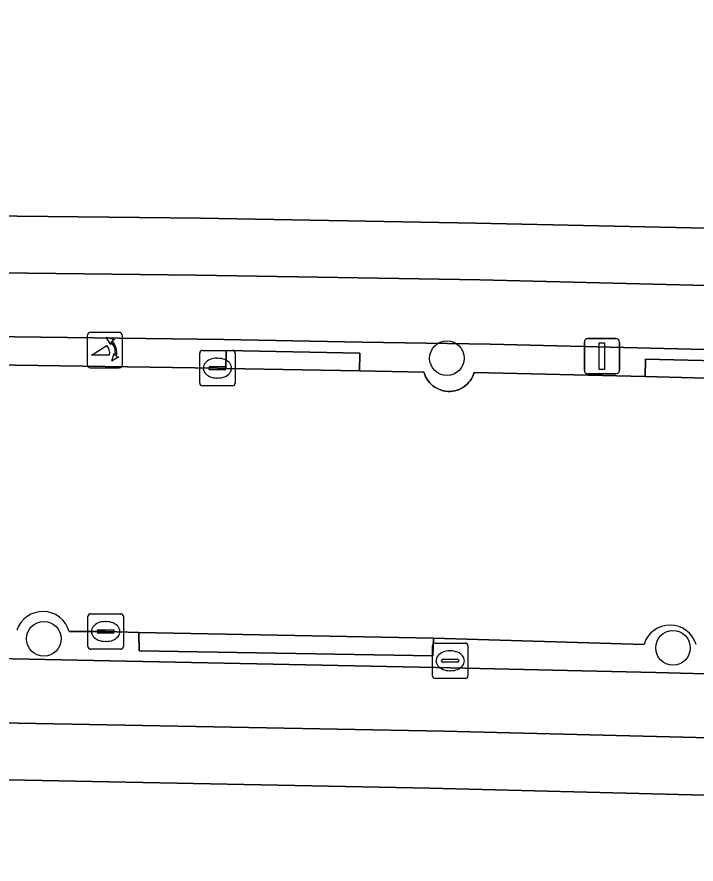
# Model space of a CAD drawing. Extents: x 157320 to 158835, y 386650 to 388491.
# Drawn here: x 158166.36 to 158185.52, y 387813.66 to 387837.57 of the extents above; entities that cross this region are included whole.
import ezdxf

# ---------------------------------------------------------------- set-up
doc = ezdxf.new("R2010")
doc.units = 0
for name, color, linetype in [('IMGEO_Berm_open', 7, 'Continuous'), ('IMGEO_Boom', 7, 'Continuous'), ('IMGEO_Erf', 7, 'Continuous'), ('IMGEO_Fietspad_open', 7, 'Continuous'), ('IMGEO_Kolk', 7, 'Continuous'), ('IMGEO_Lichtmast', 7, 'Continuous'), ('IMGEO_Poller', 7, 'Continuous'), ('IMGEO_Rijbaan_lokaal_open', 7, 'Continuous'), ('IMGEO_Rioolput', 7, 'Continuous'), ('IMGEO_Voetpad_open', 7, 'Continuous')]:
    doc.layers.add(name, color=color, linetype=linetype)

msp = doc.modelspace()

# ---------------------------------------------------------------- linework, layer by layer
at = {"layer": 'IMGEO_Berm_open'}
for points in [[(158192.966, 387828.002), (158184.235, 387828.222), (158179.718, 387828.333), (158176.105, 387828.385), (158172.194, 387828.462), (158167.786, 387828.523), (158162.551, 387828.591), (158150.948, 387828.696), (158144.604, 387828.734)], [(158162.494, 387827.798), (158172.014, 387827.654), (158172.256, 387827.642), (158172.262, 387828.151), (158176.035, 387828.076), (158176.025, 387827.576), (158177.845, 387827.538), (158177.866, 387827.475), (158177.892, 387827.415), (158177.923, 387827.357), (158177.959, 387827.302), (158178, 387827.251), (158178.046, 387827.203), (158178.095, 387827.16), (158178.149, 387827.122), (158178.205, 387827.088), (158178.265, 387827.059), (158178.326, 387827.036), (158178.39, 387827.019), (158178.454, 387827.007), (158178.52, 387827.001), (158178.586, 387827.001), (158178.651, 387827.006), (158178.716, 387827.018), (158178.78, 387827.035), (158178.841, 387827.058), (158178.901, 387827.087), (158178.957, 387827.12), (158179.011, 387827.159), (158179.06, 387827.202), (158179.106, 387827.249), (158179.147, 387827.301), (158179.184, 387827.355), (158179.215, 387827.413), (158179.241, 387827.474), (158179.261, 387827.532), (158184.093, 387827.417), (158184.099, 387827.912), (158190.891, 387827.745)], [(158184.056, 387819.86), (158178.112, 387820.033), (158178.091, 387819.535), (158169.803, 387819.68), (158169.8, 387820.196), (158168.862, 387820.225), (158167.828, 387820.222)], [(158100.257, 387818.545), (158119.08, 387819.279), (158124.089, 387819.471), (158126.569, 387819.519), (158129.05, 387819.564), (158135.899, 387819.597), (158138.778, 387819.598), (158146.189, 387819.599), (158149.616, 387819.591), (158156.888, 387819.519), (158166.231, 387819.447), (158178.182, 387819.211), (158184.378, 387819.064), (158192.499, 387818.85), (158199.583, 387818.672), (158205.715, 387818.531), (158210.429, 387818.411), (158215.042, 387818.276), (158217.361, 387818.195), (158222.79, 387817.966), (158229.885, 387817.639), (158235.651, 387817.345)]]:
    msp.add_lwpolyline(points, dxfattribs=at)
for points in [[(158176.035, 387828.076), (158172.262, 387828.151), (158172.256, 387827.642), (158176.025, 387827.576)], [(158190.891, 387827.745), (158184.099, 387827.912), (158184.093, 387827.417), (158190.91, 387827.232)], [(158178.112, 387820.033), (158169.8, 387820.196), (158169.803, 387819.68), (158178.091, 387819.535)]]:
    msp.add_lwpolyline(points, close=True, dxfattribs=at)
for centre, radius, start, end in [((158167.086, 387820.018), 0.77, 15.3942, 161.5705), ((158184.79, 387819.639), 0.766, 16.403, 163.2069)]:
    msp.add_arc(centre, radius, start, end, dxfattribs=at)
at = {"layer": 'IMGEO_Boom'}
for centre in [(158178.494, 387827.936), (158167.117, 387820.018), (158184.874, 387819.761)]:
    msp.add_circle(centre, 0.489, dxfattribs=at)
at = {"layer": 'IMGEO_Erf'}
for points in [[(158140.341, 387855.744), (158146.308, 387855.838), (158149.176, 387855.883), (158149.209, 387853.798), (158149.284, 387849.021), (158152.731, 387849.032), (158152.739, 387846.71), (158153.902, 387846.714), (158154.051, 387832.086), (158158.588, 387832.033), (158171.536, 387831.886), (158179.309, 387831.746), (158186.255, 387831.595)], [(158233.4, 387814.032), (158228.851, 387814.277), (158222.512, 387814.575), (158214.817, 387814.856), (158211.118, 387814.965), (158206.387, 387815.079), (158200.169, 387815.233), (158178.014, 387815.797), (158166.582, 387816.028), (158161.156, 387816.09), (158153.357, 387816.129), (158147.262, 387816.191), (158139.292, 387816.182), (158138.883, 387816.18), (158138.051, 387816.181), (158130.711, 387816.148)]]:
    msp.add_lwpolyline(points, dxfattribs=at)
at = {"layer": 'IMGEO_Fietspad_open'}
for points in [[(158210.451, 387829.38), (158202.442, 387829.586), (158191.448, 387829.85), (158179.424, 387830.148), (158171.419, 387830.284), (158154.752, 387830.479), (158150.413, 387830.515), (158141.481, 387830.547), (158138.441, 387830.532), (158135.404, 387830.518)], [(158101.353, 387827.751), (158105.856, 387827.907), (158121.522, 387828.49), (158126.85, 387828.634), (158129.543, 387828.663), (158133.9, 387828.724), (158138.496, 387828.735), (158141.282, 387828.741), (158144.604, 387828.734), (158150.948, 387828.696), (158162.551, 387828.591), (158167.786, 387828.523), (158172.194, 387828.462), (158176.105, 387828.385), (158179.718, 387828.333), (158184.235, 387828.222), (158192.966, 387828.002)], [(158178.182, 387819.211), (158166.231, 387819.447), (158156.888, 387819.519), (158149.616, 387819.591), (158146.189, 387819.599), (158138.778, 387819.598), (158138.833, 387817.806), (158139.761, 387817.811), (158146.373, 387817.798), (158153.404, 387817.729), (158161.4, 387817.68), (158166.401, 387817.64), (158178.41, 387817.407), (158189.28, 387817.135), (158199.436, 387816.866), (158206.452, 387816.707), (158210.433, 387816.602), (158215.444, 387816.455), (158222.449, 387816.189), (158228.913, 387815.876), (158233.441, 387815.648), (158238.444, 387815.332)], [(158235.651, 387817.345), (158229.885, 387817.639), (158222.79, 387817.966), (158217.361, 387818.195), (158215.042, 387818.276), (158210.429, 387818.411), (158205.715, 387818.531), (158199.583, 387818.672), (158192.499, 387818.85), (158184.378, 387819.064), (158178.182, 387819.211)]]:
    msp.add_lwpolyline(points, dxfattribs=at)
at = {"layer": 'IMGEO_Kolk'}
for p, q in [((158171.514, 387827.23), (158171.514, 387828.082)), ((158171.589, 387828.156), (158172.441, 387828.156)), ((158172.515, 387828.082), (158172.515, 387827.23)), ((158172.002, 387827.936), (158172.027, 387827.936)), ((158171.773, 387827.65), (158171.773, 387827.662)), ((158172.211, 387827.613), (158171.813, 387827.613)), ((158171.816, 387827.699), (158172.214, 387827.699)), ((158172.257, 387827.662), (158172.257, 387827.65)), ((158172.025, 387827.376), (158172, 387827.376)), ((158172.441, 387827.156), (158171.589, 387827.156)), ((158168.435, 387820.723), (158169.287, 387820.723)), ((158168.36, 387819.797), (158168.36, 387820.649)), ((158168.848, 387820.503), (158168.873, 387820.503)), ((158169.361, 387820.649), (158169.361, 387819.797)), ((158168.619, 387820.217), (158168.619, 387820.229)), ((158168.662, 387820.266), (158169.06, 387820.266)), ((158169.103, 387820.229), (158169.103, 387820.217)), ((158169.057, 387820.18), (158168.659, 387820.18)), ((158169.287, 387819.723), (158168.435, 387819.723)), ((158168.871, 387819.943), (158168.846, 387819.943))]:
    msp.add_line(p, q, dxfattribs=at)
for points in [[(158171.514, 387827.23), (158171.514, 387828.082)], [(158171.589, 387828.156), (158172.441, 387828.156)], [(158172.515, 387828.082), (158172.515, 387827.23)], [(158172.441, 387827.156), (158171.589, 387827.156)], [(158168.435, 387820.723), (158169.287, 387820.723)], [(158168.36, 387819.797), (158168.36, 387820.649)], [(158169.361, 387820.649), (158169.361, 387819.797)], [(158169.287, 387819.723), (158168.435, 387819.723)]]:
    msp.add_lwpolyline(points, dxfattribs=at)
for centre, radius, start, end in [((158171.591, 387828.08), 0.0765, 91.552, 178.448), ((158171.591, 387828.08), 0.0765, 91.552, 178.448), ((158172.439, 387828.08), 0.0765, 1.552, 88.448), ((158172.439, 387828.08), 0.0765, 1.552, 88.448), ((158171.813, 387827.659), 0.0403, 85.8775, 175.7526), ((158171.81, 387827.649), 0.0366, 178.938, 274.7102), ((158172.214, 387827.656), 0.043, 264.8664, 352.4533), ((158172.218, 387827.661), 0.0386, 1.7309, 96.639), ((158171.591, 387827.232), 0.0765, 181.552, 268.448), ((158171.591, 387827.232), 0.0765, 181.552, 268.448), ((158172.439, 387827.232), 0.0765, 271.552, 358.448), ((158172.439, 387827.232), 0.0765, 271.552, 358.448), ((158168.437, 387820.647), 0.0765, 91.552, 178.448), ((158168.437, 387820.647), 0.0765, 91.552, 178.448), ((158169.285, 387820.647), 0.0765, 1.552, 88.448), ((158169.285, 387820.647), 0.0765, 1.552, 88.448), ((158168.659, 387820.226), 0.0403, 85.8775, 175.7526), ((158168.656, 387820.216), 0.0366, 178.938, 274.7102), ((158169.06, 387820.223), 0.043, 264.8664, 352.4533), ((158169.064, 387820.228), 0.0386, 1.7309, 96.639), ((158168.437, 387819.799), 0.0765, 181.552, 268.448), ((158168.437, 387819.799), 0.0765, 181.552, 268.448), ((158169.285, 387819.799), 0.0765, 271.552, 358.448), ((158169.285, 387819.799), 0.0765, 271.552, 358.448)]:
    msp.add_arc(centre, radius, start, end, dxfattribs=at)
for centre, major_axis, ratio, start_param, end_param in [((158172.001, 387827.656), (-0.387, 0.002), 0.722429, 4.712389, 7.853982), ((158172.026, 387827.656), (-0.39, 0.002), 0.717154, 1.570796, 4.712389), ((158168.847, 387820.223), (-0.387, 0.002), 0.722429, 4.712389, 7.853982), ((158168.872, 387820.223), (-0.39, 0.002), 0.717154, 1.570796, 4.712389)]:
    msp.add_ellipse(centre, major_axis=major_axis, ratio=ratio, start_param=start_param, end_param=end_param, dxfattribs=at)
at = {"layer": 'IMGEO_Lichtmast'}
for p, q in [((158182.372, 387827.594), (158182.372, 387828.394)), ((158182.372, 387828.394), (158182.372, 387827.594)), ((158182.472, 387828.494), (158183.262, 387828.494)), ((158183.262, 387828.494), (158182.472, 387828.494)), ((158183.362, 387828.394), (158183.362, 387827.594)), ((158183.362, 387827.594), (158183.362, 387828.394)), ((158183.262, 387827.494), (158182.472, 387827.494)), ((158182.472, 387827.494), (158183.262, 387827.494))]:
    msp.add_line(p, q, dxfattribs=at)
msp.add_lwpolyline([(158182.792, 387828.369), (158182.942, 387828.369), (158182.942, 387827.619), (158182.792, 387827.619), (158182.792, 387828.369)], dxfattribs=at)
for centre, start, end in [((158182.472, 387828.394), 90, 180), ((158182.472, 387828.394), 90, 180), ((158183.262, 387828.394), 0, 90), ((158183.262, 387828.394), 360, 90), ((158182.472, 387827.594), 180, 270), ((158182.472, 387827.594), 180, 270), ((158183.262, 387827.594), 270, 0), ((158183.262, 387827.594), 270, 0)]:
    msp.add_arc(centre, 0.1, start, end, dxfattribs=at)
at = {"layer": 'IMGEO_Poller'}
for p, q in [((158168.337, 387828.571), (158168.337, 387827.764)), ((158168.337, 387828.571), (158168.337, 387827.764)), ((158169.239, 387828.666), (158168.431, 387828.666)), ((158169.239, 387828.666), (158168.431, 387828.666)), ((158169.333, 387827.764), (158169.333, 387828.571)), ((158169.333, 387827.764), (158169.333, 387828.571)), ((158168.431, 387827.669), (158169.239, 387827.669)), ((158168.431, 387827.669), (158169.239, 387827.669))]:
    msp.add_line(p, q, dxfattribs=at)
for points in [[(158169.016, 387828.395), (158169.004, 387828.322), (158168.879, 387828.527)], [(158168.879, 387828.527), (158169.11, 387828.461), (158169.039, 387828.429)], [(158168.972, 387828.022), (158168.459, 387828.022), (158168.889, 387828.297)], [(158169.032, 387827.85), (158169.098, 387828.081), (158169.128, 387828.013)], [(158169.164, 387827.986), (158169.236, 387827.975), (158169.032, 387827.85)]]:
    msp.add_lwpolyline(points, dxfattribs=at)
for centre, radius, start, end in [((158168.431, 387828.571), 0.0946, 90, 180), ((158168.431, 387828.571), 0.0946, 90, 180), ((158169.239, 387828.571), 0.0946, 0, 90), ((158169.239, 387828.571), 0.0946, 0, 90), ((158168.658, 387828.082), 0.476, 351.7527, 41.1691), ((158168.658, 387828.082), 0.516, 349.3569, 42.2912), ((158168.644, 387828.072), 0.332, 351.3247, 42.4854), ((158168.431, 387827.764), 0.0946, 180, 270), ((158168.431, 387827.764), 0.0946, 180, 270), ((158169.239, 387827.764), 0.0946, 270, 0), ((158169.239, 387827.764), 0.0946, 270, 0)]:
    msp.add_arc(centre, radius, start, end, dxfattribs=at)
at = {"layer": 'IMGEO_Rijbaan_lokaal_open'}
for points in [[(158190.91, 387827.232), (158184.093, 387827.417), (158179.261, 387827.532), (158179.241, 387827.474), (158179.215, 387827.413), (158179.184, 387827.355), (158179.147, 387827.301), (158179.106, 387827.249), (158179.06, 387827.202), (158179.011, 387827.159), (158178.957, 387827.12), (158178.901, 387827.087), (158178.841, 387827.058), (158178.78, 387827.035), (158178.716, 387827.018), (158178.651, 387827.006), (158178.586, 387827.001), (158178.52, 387827.001), (158178.454, 387827.007), (158178.39, 387827.019), (158178.326, 387827.036), (158178.265, 387827.059), (158178.205, 387827.088), (158178.149, 387827.122), (158178.095, 387827.16), (158178.046, 387827.203), (158178, 387827.251), (158177.959, 387827.302), (158177.923, 387827.357), (158177.892, 387827.415), (158177.866, 387827.475), (158177.845, 387827.538), (158176.025, 387827.576), (158172.256, 387827.642), (158172.014, 387827.654), (158162.494, 387827.798)], [(158167.828, 387820.222), (158168.862, 387820.225), (158169.8, 387820.196), (158178.112, 387820.033), (158184.056, 387819.86)]]:
    msp.add_lwpolyline(points, dxfattribs=at)
for centre, radius, start, end in [((158167.086, 387820.018), 0.77, 15.3942, 161.5705), ((158184.79, 387819.639), 0.766, 16.403, 163.2069)]:
    msp.add_arc(centre, radius, start, end, dxfattribs=at)
at = {"layer": 'IMGEO_Rioolput'}
for p, q in [((158178.085, 387818.97), (158178.085, 387819.822)), ((158178.16, 387819.896), (158179.012, 387819.896)), ((158179.086, 387819.822), (158179.086, 387818.97)), ((158178.573, 387819.676), (158178.598, 387819.676)), ((158178.344, 387819.39), (158178.344, 387819.402)), ((158178.782, 387819.353), (158178.384, 387819.353)), ((158178.387, 387819.439), (158178.785, 387819.439)), ((158178.828, 387819.402), (158178.828, 387819.39)), ((158178.596, 387819.116), (158178.571, 387819.116)), ((158179.012, 387818.896), (158178.16, 387818.896))]:
    msp.add_line(p, q, dxfattribs=at)
for points in [[(158178.085, 387818.97), (158178.085, 387819.822)], [(158178.16, 387819.896), (158179.012, 387819.896)], [(158179.086, 387819.822), (158179.086, 387818.97)], [(158179.012, 387818.896), (158178.16, 387818.896)]]:
    msp.add_lwpolyline(points, dxfattribs=at)
for centre, radius, start, end in [((158178.162, 387819.82), 0.0765, 91.552, 178.448), ((158178.162, 387819.82), 0.0765, 91.552, 178.448), ((158179.01, 387819.82), 0.0765, 1.552, 88.448), ((158179.01, 387819.82), 0.0765, 1.552, 88.448), ((158178.384, 387819.399), 0.0403, 85.8775, 175.7526), ((158178.381, 387819.389), 0.0366, 178.938, 274.7102), ((158178.785, 387819.396), 0.043, 264.8664, 352.4533), ((158178.789, 387819.401), 0.0386, 1.7309, 96.639), ((158178.162, 387818.972), 0.0765, 181.552, 268.448), ((158178.162, 387818.972), 0.0765, 181.552, 268.448), ((158179.01, 387818.972), 0.0765, 271.552, 358.448), ((158179.01, 387818.972), 0.0765, 271.552, 358.448)]:
    msp.add_arc(centre, radius, start, end, dxfattribs=at)
for centre, major_axis, ratio, start_param, end_param in [((158178.572, 387819.396), (-0.387, 0.002), 0.722429, 4.712389, 7.853982), ((158178.597, 387819.396), (-0.39, 0.002), 0.717154, 1.570796, 4.712389)]:
    msp.add_ellipse(centre, major_axis=major_axis, ratio=ratio, start_param=start_param, end_param=end_param, dxfattribs=at)
at = {"layer": 'IMGEO_Voetpad_open'}
for points in [[(158191.709, 387831.45), (158187.694, 387831.557), (158186.255, 387831.595), (158179.309, 387831.746), (158171.536, 387831.886), (158158.588, 387832.033), (158154.051, 387832.086), (158152.788, 387832.101), (158150.384, 387832.129), (158141.649, 387832.168), (158138.391, 387832.139), (158135.612, 387832.115)], [(158135.404, 387830.518), (158138.441, 387830.532), (158141.481, 387830.547), (158150.413, 387830.515), (158154.752, 387830.479), (158171.419, 387830.284), (158179.424, 387830.148), (158191.448, 387829.85), (158202.442, 387829.586), (158210.451, 387829.38), (158213.954, 387829.282), (158217.46, 387829.168), (158224.468, 387828.924), (158229.547, 387828.67), (158234.448, 387828.353)], [(158178.41, 387817.407), (158166.401, 387817.64), (158161.4, 387817.68), (158153.404, 387817.729), (158146.373, 387817.798), (158139.761, 387817.811), (158138.833, 387817.806), (158138.883, 387816.18), (158139.292, 387816.182), (158147.262, 387816.191), (158153.357, 387816.129), (158161.156, 387816.09), (158166.582, 387816.028), (158178.014, 387815.797), (158200.169, 387815.233), (158206.387, 387815.079), (158211.118, 387814.965), (158214.817, 387814.856), (158222.512, 387814.575), (158228.851, 387814.277), (158233.4, 387814.032), (158233.416, 387814.04), (158241.156, 387813.659)], [(158238.444, 387815.332), (158233.441, 387815.648), (158228.913, 387815.876), (158222.449, 387816.189), (158215.444, 387816.455), (158210.433, 387816.602), (158206.452, 387816.707), (158199.436, 387816.866), (158189.28, 387817.135), (158178.41, 387817.407)]]:
    msp.add_lwpolyline(points, dxfattribs=at)

doc.saveas('drawing.dxf')
